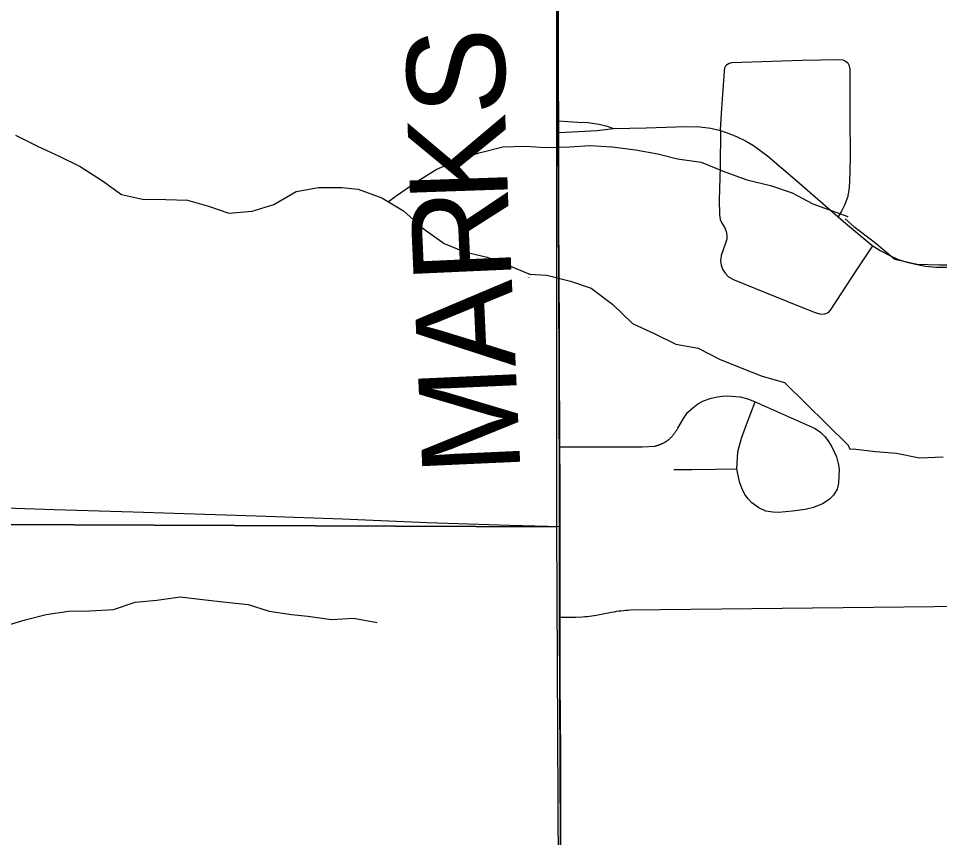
# Model space of a CAD drawing. Extents: x 0 to 34, y 0 to 22.
# Drawn here: x 4.1193 to 4.3864, y 19.5455 to 19.7831 of the extents above; entities that cross this region are included whole.
import ezdxf

# ---------------------------------------------------------------- set-up
doc = ezdxf.new("R2010")
doc.units = 0
for name, color, linetype in [('GM_X_County_Road', 7, 'Continuous'), ('GM_X_County_Road_Text', 7, 'Continuous'), ('GM_X_Minor_River', 7, 'Continuous'), ('GM_X_Rail_Line_Text', 7, 'Continuous'), ('GM_X_Section', 7, 'Continuous'), ('GM_X_Township', 7, 'Continuous'), ('GM_X_Township_Road', 7, 'Continuous')]:
    doc.layers.add(name, color=color, linetype=linetype)

msp = doc.modelspace()

# ---------------------------------------------------------------- linework, layer by layer
at = {"layer": 'GM_X_County_Road'}
for points in [[(4.2763, 19.66638), (4.27626, 19.67805), (4.2762, 19.69361), (4.27613, 19.7076), (4.27608, 19.72707), (4.27603, 19.74999), (4.276, 19.75338), (4.27592, 19.76486), (4.27581, 19.82518), (4.27571, 19.83727), (4.27557, 19.88724), (4.27539, 19.89961)], [(4.27668, 19.50205), (4.27661, 19.57053), (4.27645, 19.59011), (4.27645, 19.60934), (4.27645, 19.63571), (4.27638, 19.64909), (4.27633, 19.65876), (4.2763, 19.66638)]]:
    msp.add_lwpolyline(points, dxfattribs=at)
at = {"layer": 'GM_X_Minor_River'}
for points in [[(4.11846, 19.74919), (4.12491, 19.74598), (4.13117, 19.74314), (4.13725, 19.74012), (4.1437, 19.73596), (4.14921, 19.73199), (4.15528, 19.73068), (4.16211, 19.7305), (4.16837, 19.73033), (4.17445, 19.72864), (4.18033, 19.72656), (4.18716, 19.72715), (4.19341, 19.72907), (4.19986, 19.73288), (4.20631, 19.73404), (4.21314, 19.73406), (4.21788, 19.7335), (4.22471, 19.73105), (4.23098, 19.72727), (4.23668, 19.72216), (4.24275, 19.71781), (4.24864, 19.71535), (4.25528, 19.71385), (4.26154, 19.7114), (4.26779, 19.70881)], [(4.22662, 19.72993), (4.22888, 19.73163), (4.23476, 19.73564), (4.24044, 19.73926), (4.2467, 19.74193), (4.25296, 19.74404), (4.25978, 19.74577), (4.26623, 19.74597), (4.2723, 19.74561), (4.27913, 19.74582), (4.28501, 19.74621), (4.29146, 19.74585), (4.29829, 19.74492), (4.30474, 19.7438), (4.31044, 19.7423), (4.31727, 19.74136), (4.32372, 19.73872), (4.33055, 19.73627), (4.33739, 19.73458), (4.34365, 19.73251), (4.34972, 19.7293), (4.35979, 19.72557)], [(4.35904, 19.72491), (4.36155, 19.72267), (4.36751, 19.71822), (4.37349, 19.7132), (4.37997, 19.7118), (4.38642, 19.71154), (4.39117, 19.71163)], [(4.26743, 19.70887), (4.27255, 19.70858), (4.27938, 19.70689), (4.28545, 19.70482), (4.29172, 19.70009), (4.29742, 19.69459), (4.30387, 19.69157), (4.30995, 19.68855), (4.3164, 19.68743), (4.32266, 19.68422), (4.32912, 19.68158), (4.335, 19.67931), (4.34145, 19.67743), (4.35992, 19.65932), (4.36041, 19.65814)], [(4.26748, 19.70783), (4.26743, 19.70787)], [(4.3604, 19.65813), (4.36142, 19.65825), (4.36789, 19.65742), (4.37397, 19.65696), (4.38064, 19.65557), (4.38746, 19.65589)], [(4.11449, 19.60656), (4.12131, 19.60866), (4.12738, 19.6102), (4.13383, 19.61117), (4.14009, 19.61118), (4.14692, 19.61158), (4.15318, 19.61369), (4.15944, 19.61428), (4.16626, 19.61524), (4.17271, 19.6145), (4.17954, 19.61376), (4.18599, 19.61302), (4.19207, 19.61113), (4.19852, 19.6102), (4.20326, 19.60964), (4.21009, 19.60871), (4.21654, 19.60911), (4.22337, 19.6078)]]:
    msp.add_lwpolyline(points, dxfattribs=at)
at = {"layer": 'GM_X_Rail_Line_Text'}
msp.add_lwpolyline([(4.27672, 19.50175), (4.27627, 19.60888), (4.27627, 19.63558), (4.27626, 19.6408), (4.27613, 19.68124), (4.27582, 19.75186), (4.27563, 19.89982), (4.27535, 19.91099), (4.27532, 20.14684), (4.2757, 20.41631), (3.76027, 20.40736), (3.3226, 20.40192), (2.99803, 20.39937), (2.65087, 20.39662)], dxfattribs=at)
at = {"layer": 'GM_X_Section'}
for points in [[(4.27534, 19.90714), (4.27533, 19.90279), (4.27537, 19.63561), (4.04196, 19.63655), (4.03906, 19.90762)], [(4.27537, 19.63561), (4.27657, 19.37662), (4.2766, 19.36802), (4.0438, 19.36716), (4.04196, 19.63655)]]:
    msp.add_lwpolyline(points, close=True, dxfattribs=at)
at = {"layer": 'GM_X_Township'}
msp.add_lwpolyline([(4.27672, 19.50175), (4.27627, 19.60888), (4.27627, 19.63558), (4.27626, 19.6408), (4.27613, 19.68124), (4.27582, 19.75186), (4.27563, 19.89982), (4.27535, 19.91099), (4.27532, 20.14684), (4.2757, 20.41631), (4.37341, 20.41813), (4.72752, 20.4267)], dxfattribs=at)
at = {"layer": 'GM_X_Township_Road'}
for points in [[(4.32291, 19.75056), (4.32303, 19.75234), (4.32334, 19.75692), (4.3238, 19.76374), (4.32408, 19.76777), (4.32418, 19.76869), (4.32454, 19.76946), (4.32528, 19.77001), (4.32619, 19.77029), (4.33196, 19.77047), (4.34661, 19.77092), (4.35742, 19.77111), (4.35838, 19.77102), (4.35916, 19.7707), (4.3598, 19.7702), (4.36017, 19.76956), (4.3604, 19.76836), (4.36044, 19.75477), (4.36049, 19.74266), (4.36035, 19.73549), (4.36017, 19.73324), (4.35971, 19.73109), (4.35889, 19.72894), (4.35797, 19.7272), (4.35708, 19.72552)], [(4.276, 19.75338), (4.27866, 19.7532), (4.28155, 19.75301), (4.28448, 19.75286), (4.28774, 19.75238), (4.29001, 19.75183), (4.29189, 19.75113)], [(4.27603, 19.74999), (4.28172, 19.75029), (4.28709, 19.75058), (4.29189, 19.75113)], [(4.29189, 19.75113), (4.3014, 19.75134), (4.31292, 19.75171), (4.31692, 19.75159), (4.32014, 19.75122), (4.32291, 19.75056), (4.3256, 19.74963), (4.32778, 19.74875), (4.33014, 19.74757), (4.33249, 19.74623), (4.33659, 19.74324), (4.3445, 19.73639), (4.35708, 19.72552), (4.35917, 19.72371), (4.36683, 19.7173), (4.36707, 19.71714), (4.36926, 19.71574), (4.372, 19.71431), (4.37424, 19.71325), (4.37667, 19.7125), (4.37941, 19.71175), (4.38234, 19.7112), (4.38539, 19.71095), (4.38856, 19.71088)], [(4.32291, 19.75056), (4.32284, 19.73997), (4.32253, 19.73045), (4.32262, 19.7261), (4.3228, 19.72477), (4.32326, 19.72367), (4.32418, 19.7223), (4.32459, 19.72125), (4.32477, 19.72015), (4.32473, 19.719), (4.32441, 19.71786), (4.32308, 19.71429), (4.32294, 19.71278), (4.32308, 19.71145), (4.32349, 19.7103), (4.32422, 19.70916), (4.32528, 19.7081), (4.32683, 19.70723), (4.33613, 19.70343), (4.34858, 19.69844), (4.35032, 19.6978), (4.35203, 19.69728), (4.35316, 19.69735), (4.35421, 19.69776), (4.35481, 19.6984), (4.3566, 19.70128), (4.36245, 19.71011), (4.36553, 19.71479), (4.36707, 19.71714)], [(4.27633, 19.65876), (4.3002, 19.65882), (4.30394, 19.65903), (4.3041, 19.65907), (4.30426, 19.65911), (4.30442, 19.65915), (4.30458, 19.6592), (4.30474, 19.65924), (4.30489, 19.65929), (4.30505, 19.65935), (4.30521, 19.6594), (4.30536, 19.65946), (4.30551, 19.65952), (4.30567, 19.65958), (4.30582, 19.65965), (4.30597, 19.65972), (4.30612, 19.65979), (4.30627, 19.65987), (4.30641, 19.65994), (4.30656, 19.66002), (4.3067, 19.6601), (4.30684, 19.66019), (4.30699, 19.66027), (4.30712, 19.66036), (4.30726, 19.66045), (4.3074, 19.66055), (4.30753, 19.66065), (4.30767, 19.66075), (4.3078, 19.66085), (4.30792, 19.66095), (4.30805, 19.66105), (4.30818, 19.66116), (4.3083, 19.66127), (4.30842, 19.66138), (4.30854, 19.6615), (4.30866, 19.66162), (4.30878, 19.66173), (4.30889, 19.66185), (4.309, 19.66198), (4.30911, 19.6621), (4.30922, 19.66223), (4.30932, 19.66235), (4.30943, 19.66248), (4.30952, 19.66262), (4.30962, 19.66275), (4.30972, 19.66288), (4.30981, 19.66302), (4.3099, 19.66316), (4.30999, 19.6633), (4.31008, 19.66344), (4.31016, 19.66358), (4.31024, 19.66373), (4.31032, 19.66387), (4.3104, 19.66402), (4.31051, 19.66425), (4.31216, 19.66702), (4.31339, 19.66874), (4.31491, 19.67011), (4.31638, 19.67124), (4.318, 19.67212), (4.32016, 19.67291), (4.32207, 19.6733), (4.32335, 19.6735), (4.32487, 19.67354), (4.3286, 19.6733), (4.33086, 19.67271), (4.33295, 19.67183), (4.35034, 19.66407), (4.352, 19.66295), (4.35323, 19.66172), (4.35423, 19.66033), (4.35515, 19.65877), (4.35652, 19.65593), (4.35706, 19.65396), (4.35735, 19.65235), (4.35711, 19.64827), (4.35672, 19.64656)], [(4.35672, 19.64656), (4.35564, 19.64479), (4.35441, 19.64351), (4.35245, 19.64226), (4.34991, 19.64116), (4.34747, 19.64063), (4.34381, 19.6401), (4.33975, 19.63978), (4.33805, 19.63984), (4.33603, 19.64017), (4.33406, 19.64108), (4.33197, 19.64252), (4.33092, 19.6437), (4.32994, 19.64495), (4.32909, 19.64684), (4.32844, 19.64861), (4.32765, 19.6524), (4.32791, 19.65731), (4.32902, 19.6613), (4.33046, 19.66523), (4.33295, 19.67183)], [(4.30938, 19.6522), (4.31466, 19.65226), (4.3215, 19.65234), (4.32765, 19.6524)], [(4.02182, 19.64413), (4.03716, 19.64364), (4.05912, 19.64293), (4.08128, 19.64221), (4.107, 19.64138), (4.12969, 19.64064), (4.15259, 19.6399), (4.18832, 19.63874), (4.21326, 19.63788), (4.23781, 19.63683), (4.26185, 19.63607), (4.27645, 19.63571)], [(4.27645, 19.60934), (4.28087, 19.60941), (4.28291, 19.60949), (4.28359, 19.60955), (4.28428, 19.60961), (4.28496, 19.60968), (4.28564, 19.60977), (4.28629, 19.60986), (4.28694, 19.60997), (4.2878, 19.61013), (4.29128, 19.61081), (4.29214, 19.61097), (4.29279, 19.61108), (4.29344, 19.61118), (4.2941, 19.61126), (4.29475, 19.61133), (4.29541, 19.61139), (4.29607, 19.61144), (4.29673, 19.61148), (4.41132, 19.61278)]]:
    msp.add_lwpolyline(points, dxfattribs=at)

# ---------------------------------------------------------------- texts
at = {"layer": 'GM_X_County_Road_Text'}
for s, rotation, p in [('S', 90.4086, (4.26049, 19.75514)), ('K', 91.9748, (4.26135, 19.73036)), ('R', 92.6003, (4.26241, 19.70713)), ('A', 92.6128, (4.26355, 19.68216)), ('M', 92.6118, (4.26495, 19.65136))]:
    msp.add_text(s, height=0.02841, rotation=rotation, dxfattribs=at).set_placement(p)

doc.saveas('drawing.dxf')
